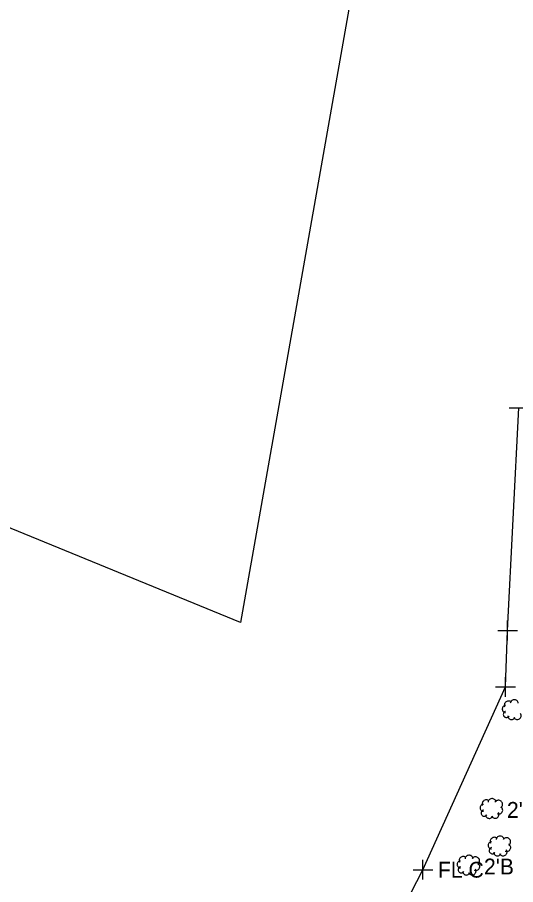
# Model space of a CAD drawing. Extents: x 1363693 to 1365209, y 422201 to 424153.
# Drawn here: x 1364089.1 to 1364139.4, y 422898.3 to 422985.8 of the extents above; entities that cross this region are included whole.
import ezdxf

# ---------------------------------------------------------------- set-up
doc = ezdxf.new("R2010")
doc.units = 0
for name, color, linetype in [('RD_X_Fence', 7, 'Continuous'), ('SV_X_Shot_Marker', 7, 'Continuous'), ('UT_X_Sanitary_Line', 7, 'Continuous'), ('VG_X_Cells', 7, 'Continuous'), ('VG_X_Text', 7, 'Continuous')]:
    doc.layers.add(name, color=color, linetype=linetype)

msp = doc.modelspace()

# ---------------------------------------------------------------- linework, layer by layer
at = {"layer": 'RD_X_Fence'}
for p, q in [((1364138.617, 422923.937), (1364139.767, 422946.397)), ((1364138.409, 422918.246), (1364138.617, 422923.937)), ((1364130.072, 422899.807), (1364138.409, 422918.246)), ((1364118.947, 422878.272), (1364130.072, 422899.807))]:
    msp.add_line(p, q, dxfattribs=at)
at = {"layer": 'SV_X_Shot_Marker'}
for p, q in [((1364138.767, 422946.397), (1364140.767, 422946.397)), ((1364138.617, 422922.937), (1364138.617, 422924.937)), ((1364137.617, 422923.937), (1364139.617, 422923.937)), ((1364138.409, 422917.246), (1364138.409, 422919.246)), ((1364137.409, 422918.246), (1364139.409, 422918.246)), ((1364130.072, 422898.807), (1364130.072, 422900.807)), ((1364129.072, 422899.807), (1364131.072, 422899.807))]:
    msp.add_line(p, q, dxfattribs=at)
at = {"layer": 'UT_X_Sanitary_Line'}
msp.add_lwpolyline([(1364693.403, 423102.755), (1364519.502, 423118.915), (1364254.219, 423147.686), (1364120.797, 423178.489), (1364080.299, 423181.531), (1364078.775, 423157.716), (1364068.834, 423074.38), (1364132.412, 423042.257), (1364111.643, 422924.766), (1364032.031, 422957.358)], dxfattribs=at)
at = {"layer": 'VG_X_Cells'}
for points in [[(1364139.698, 422916.6), (1364139.679, 422916.675), (1364139.647, 422916.746), (1364139.602, 422916.81), (1364139.545, 422916.864), (1364139.48, 422916.906), (1364139.407, 422916.935), (1364139.331, 422916.95), (1364139.252, 422916.95), (1364139.176, 422916.935), (1364139.103, 422916.906), (1364139.038, 422916.864), (1364138.981, 422916.81), (1364138.936, 422916.746), (1364138.903, 422916.675), (1364138.885, 422916.6)], [(1364138.421, 422916.367), (1364138.357, 422916.361), (1364138.295, 422916.344), (1364138.237, 422916.315), (1364138.186, 422916.276), (1364138.143, 422916.229), (1364138.109, 422916.174), (1364138.086, 422916.114), (1364138.074, 422916.051), (1364138.074, 422915.987), (1364138.086, 422915.924), (1364138.109, 422915.864), (1364138.143, 422915.809), (1364138.186, 422915.762), (1364138.237, 422915.723), (1364138.295, 422915.694), (1364138.357, 422915.677), (1364138.421, 422915.671)], [(1364139.001, 422916.716), (1364138.936, 422916.765), (1364138.863, 422916.8), (1364138.784, 422916.822), (1364138.702, 422916.828), (1364138.621, 422916.818), (1364138.543, 422916.794), (1364138.472, 422916.755), (1364138.408, 422916.704), (1364138.356, 422916.641), (1364138.316, 422916.57), (1364138.29, 422916.493), (1364138.28, 422916.412), (1364138.285, 422916.33), (1364138.305, 422916.251)], [(1364138.421, 422915.787), (1364138.363, 422915.766), (1364138.31, 422915.734), (1364138.265, 422915.692), (1364138.229, 422915.642), (1364138.203, 422915.587), (1364138.188, 422915.527), (1364138.186, 422915.466), (1364138.195, 422915.405), (1364138.216, 422915.347), (1364138.248, 422915.295), (1364138.29, 422915.249), (1364138.339, 422915.213), (1364138.395, 422915.187), (1364138.455, 422915.172), (1364138.516, 422915.169), (1364138.577, 422915.179), (1364138.635, 422915.2), (1364138.687, 422915.231), (1364138.733, 422915.273), (1364138.769, 422915.322)], [(1364138.653, 422915.322), (1364138.657, 422915.254), (1364138.674, 422915.188), (1364138.703, 422915.126), (1364138.743, 422915.07), (1364138.794, 422915.024), (1364138.852, 422914.988), (1364138.916, 422914.964), (1364138.984, 422914.953), (1364139.053, 422914.955), (1364139.119, 422914.97), (1364139.182, 422914.997), (1364139.238, 422915.036), (1364139.286, 422915.085), (1364139.324, 422915.143), (1364139.35, 422915.206)], [(1364139.233, 422915.206), (1364139.268, 422915.139), (1364139.316, 422915.079), (1364139.373, 422915.03), (1364139.44, 422914.993), (1364139.512, 422914.97), (1364139.587, 422914.961), (1364139.663, 422914.966), (1364139.736, 422914.987), (1364139.804, 422915.02), (1364139.864, 422915.067), (1364139.914, 422915.124), (1364139.952, 422915.19), (1364139.977, 422915.262), (1364139.987, 422915.337), (1364139.982, 422915.413), (1364139.963, 422915.486), (1364139.93, 422915.555)], [(1364136.18, 422906.4), (1364136.116, 422906.394), (1364136.054, 422906.377), (1364135.996, 422906.348), (1364135.945, 422906.309), (1364135.902, 422906.262), (1364135.868, 422906.207), (1364135.845, 422906.147), (1364135.833, 422906.084), (1364135.833, 422906.02), (1364135.845, 422905.957), (1364135.868, 422905.897), (1364135.902, 422905.842), (1364135.945, 422905.795), (1364135.996, 422905.756), (1364136.054, 422905.727), (1364136.116, 422905.71), (1364136.18, 422905.704)], [(1364136.76, 422906.749), (1364136.695, 422906.798), (1364136.622, 422906.833), (1364136.543, 422906.855), (1364136.461, 422906.861), (1364136.38, 422906.851), (1364136.302, 422906.827), (1364136.231, 422906.788), (1364136.167, 422906.737), (1364136.115, 422906.674), (1364136.075, 422906.603), (1364136.049, 422906.526), (1364136.039, 422906.445), (1364136.044, 422906.363), (1364136.064, 422906.284)], [(1364137.457, 422906.633), (1364137.438, 422906.708), (1364137.406, 422906.779), (1364137.361, 422906.843), (1364137.304, 422906.897), (1364137.239, 422906.939), (1364137.166, 422906.968), (1364137.09, 422906.983), (1364137.011, 422906.983), (1364136.935, 422906.968), (1364136.862, 422906.939), (1364136.797, 422906.897), (1364136.74, 422906.843), (1364136.695, 422906.779), (1364136.662, 422906.708), (1364136.644, 422906.633)], [(1364137.921, 422906.052), (1364137.982, 422906.101), (1364138.032, 422906.16), (1364138.071, 422906.228), (1364138.096, 422906.302), (1364138.107, 422906.378), (1364138.104, 422906.456), (1364138.086, 422906.532), (1364138.055, 422906.603), (1364138.011, 422906.668), (1364137.956, 422906.723), (1364137.892, 422906.766), (1364137.821, 422906.798), (1364137.745, 422906.815), (1364137.667, 422906.818), (1364137.59, 422906.807), (1364137.517, 422906.782), (1364137.449, 422906.743), (1364137.39, 422906.693), (1364137.341, 422906.633)], [(1364136.18, 422905.82), (1364136.122, 422905.799), (1364136.069, 422905.767), (1364136.024, 422905.725), (1364135.988, 422905.675), (1364135.962, 422905.62), (1364135.947, 422905.56), (1364135.945, 422905.499), (1364135.954, 422905.438), (1364135.975, 422905.38), (1364136.007, 422905.328), (1364136.049, 422905.282), (1364136.098, 422905.246), (1364136.154, 422905.22), (1364136.214, 422905.205), (1364136.275, 422905.202), (1364136.336, 422905.212), (1364136.394, 422905.233), (1364136.446, 422905.264), (1364136.492, 422905.306), (1364136.528, 422905.355)], [(1364136.992, 422905.239), (1364137.027, 422905.172), (1364137.075, 422905.112), (1364137.132, 422905.063), (1364137.199, 422905.026), (1364137.271, 422905.003), (1364137.346, 422904.994), (1364137.422, 422904.999), (1364137.495, 422905.02), (1364137.563, 422905.053), (1364137.623, 422905.1), (1364137.673, 422905.157), (1364137.711, 422905.223), (1364137.736, 422905.295), (1364137.746, 422905.37), (1364137.741, 422905.446), (1364137.722, 422905.519), (1364137.689, 422905.588)], [(1364137.573, 422905.471), (1364137.643, 422905.448), (1364137.717, 422905.438), (1364137.791, 422905.443), (1364137.863, 422905.461), (1364137.93, 422905.493), (1364137.989, 422905.537), (1364138.04, 422905.591), (1364138.079, 422905.654), (1364138.106, 422905.723), (1364138.119, 422905.796), (1364138.118, 422905.87), (1364138.103, 422905.943), (1364138.075, 422906.011), (1364138.034, 422906.073), (1364137.982, 422906.126), (1364137.921, 422906.168)], [(1364136.412, 422905.355), (1364136.416, 422905.287), (1364136.433, 422905.221), (1364136.462, 422905.159), (1364136.502, 422905.103), (1364136.553, 422905.057), (1364136.611, 422905.021), (1364136.675, 422904.997), (1364136.743, 422904.986), (1364136.812, 422904.988), (1364136.878, 422905.003), (1364136.941, 422905.03), (1364136.997, 422905.069), (1364137.045, 422905.118), (1364137.083, 422905.176), (1364137.109, 422905.239)], [(1364137.574, 422902.963), (1364137.509, 422903.012), (1364137.436, 422903.047), (1364137.357, 422903.069), (1364137.275, 422903.075), (1364137.194, 422903.065), (1364137.116, 422903.041), (1364137.045, 422903.002), (1364136.981, 422902.951), (1364136.929, 422902.888), (1364136.889, 422902.817), (1364136.863, 422902.74), (1364136.853, 422902.659), (1364136.858, 422902.577), (1364136.878, 422902.498)], [(1364138.271, 422902.847), (1364138.252, 422902.922), (1364138.22, 422902.993), (1364138.175, 422903.057), (1364138.118, 422903.111), (1364138.053, 422903.153), (1364137.98, 422903.182), (1364137.904, 422903.197), (1364137.825, 422903.197), (1364137.749, 422903.182), (1364137.676, 422903.153), (1364137.611, 422903.111), (1364137.554, 422903.057), (1364137.509, 422902.993), (1364137.476, 422902.922), (1364137.458, 422902.847)], [(1364138.735, 422902.266), (1364138.796, 422902.315), (1364138.846, 422902.374), (1364138.885, 422902.442), (1364138.91, 422902.516), (1364138.921, 422902.592), (1364138.918, 422902.67), (1364138.9, 422902.746), (1364138.869, 422902.817), (1364138.825, 422902.882), (1364138.77, 422902.937), (1364138.706, 422902.98), (1364138.635, 422903.012), (1364138.559, 422903.029), (1364138.481, 422903.032), (1364138.404, 422903.021), (1364138.331, 422902.996), (1364138.263, 422902.957), (1364138.204, 422902.907), (1364138.155, 422902.847)], [(1364136.994, 422902.614), (1364136.93, 422902.608), (1364136.868, 422902.591), (1364136.81, 422902.562), (1364136.759, 422902.523), (1364136.716, 422902.476), (1364136.682, 422902.421), (1364136.659, 422902.361), (1364136.647, 422902.298), (1364136.647, 422902.234), (1364136.659, 422902.171), (1364136.682, 422902.111), (1364136.716, 422902.056), (1364136.759, 422902.009), (1364136.81, 422901.97), (1364136.868, 422901.941), (1364136.93, 422901.924), (1364136.994, 422901.918)], [(1364136.994, 422902.034), (1364136.936, 422902.013), (1364136.883, 422901.981), (1364136.838, 422901.939), (1364136.802, 422901.889), (1364136.776, 422901.834), (1364136.761, 422901.774), (1364136.759, 422901.713), (1364136.768, 422901.652), (1364136.789, 422901.594), (1364136.821, 422901.542), (1364136.863, 422901.496), (1364136.912, 422901.46), (1364136.968, 422901.434), (1364137.028, 422901.419), (1364137.089, 422901.416), (1364137.15, 422901.426), (1364137.208, 422901.447), (1364137.26, 422901.478), (1364137.306, 422901.52), (1364137.342, 422901.569)], [(1364138.387, 422901.685), (1364138.457, 422901.662), (1364138.531, 422901.652), (1364138.605, 422901.657), (1364138.677, 422901.675), (1364138.744, 422901.707), (1364138.803, 422901.751), (1364138.854, 422901.805), (1364138.893, 422901.868), (1364138.92, 422901.937), (1364138.933, 422902.01), (1364138.932, 422902.084), (1364138.917, 422902.157), (1364138.889, 422902.225), (1364138.848, 422902.287), (1364138.796, 422902.34), (1364138.735, 422902.382)], [(1364134.442, 422901.035), (1364134.377, 422901.084), (1364134.304, 422901.119), (1364134.225, 422901.141), (1364134.143, 422901.147), (1364134.062, 422901.137), (1364133.984, 422901.113), (1364133.913, 422901.074), (1364133.849, 422901.023), (1364133.797, 422900.96), (1364133.757, 422900.889), (1364133.731, 422900.812), (1364133.721, 422900.731), (1364133.726, 422900.649), (1364133.746, 422900.57)], [(1364135.139, 422900.919), (1364135.12, 422900.994), (1364135.088, 422901.065), (1364135.043, 422901.129), (1364134.986, 422901.183), (1364134.921, 422901.225), (1364134.848, 422901.254), (1364134.772, 422901.269), (1364134.693, 422901.269), (1364134.617, 422901.254), (1364134.544, 422901.225), (1364134.479, 422901.183), (1364134.422, 422901.129), (1364134.377, 422901.065), (1364134.344, 422900.994), (1364134.326, 422900.919)], [(1364137.226, 422901.569), (1364137.23, 422901.501), (1364137.247, 422901.435), (1364137.276, 422901.373), (1364137.316, 422901.317), (1364137.367, 422901.271), (1364137.425, 422901.235), (1364137.489, 422901.211), (1364137.557, 422901.2), (1364137.626, 422901.202), (1364137.692, 422901.217), (1364137.755, 422901.244), (1364137.811, 422901.283), (1364137.859, 422901.332), (1364137.897, 422901.39), (1364137.923, 422901.453)], [(1364137.806, 422901.453), (1364137.841, 422901.386), (1364137.889, 422901.326), (1364137.946, 422901.277), (1364138.013, 422901.24), (1364138.085, 422901.217), (1364138.16, 422901.208), (1364138.236, 422901.213), (1364138.309, 422901.234), (1364138.377, 422901.267), (1364138.437, 422901.314), (1364138.487, 422901.371), (1364138.525, 422901.437), (1364138.55, 422901.509), (1364138.56, 422901.584), (1364138.555, 422901.66), (1364138.536, 422901.733), (1364138.503, 422901.802)], [(1364133.862, 422900.686), (1364133.798, 422900.68), (1364133.736, 422900.663), (1364133.678, 422900.634), (1364133.627, 422900.595), (1364133.584, 422900.548), (1364133.55, 422900.493), (1364133.527, 422900.433), (1364133.515, 422900.37), (1364133.515, 422900.306), (1364133.527, 422900.243), (1364133.55, 422900.183), (1364133.584, 422900.128), (1364133.627, 422900.081), (1364133.678, 422900.042), (1364133.736, 422900.013), (1364133.798, 422899.996), (1364133.862, 422899.99)], [(1364135.603, 422900.338), (1364135.664, 422900.387), (1364135.714, 422900.446), (1364135.753, 422900.514), (1364135.778, 422900.588), (1364135.789, 422900.664), (1364135.786, 422900.742), (1364135.768, 422900.818), (1364135.737, 422900.889), (1364135.693, 422900.954), (1364135.638, 422901.009), (1364135.574, 422901.052), (1364135.503, 422901.084), (1364135.427, 422901.101), (1364135.349, 422901.104), (1364135.272, 422901.093), (1364135.199, 422901.068), (1364135.131, 422901.029), (1364135.072, 422900.979), (1364135.023, 422900.919)], [(1364135.255, 422899.757), (1364135.325, 422899.734), (1364135.399, 422899.724), (1364135.473, 422899.729), (1364135.545, 422899.747), (1364135.612, 422899.779), (1364135.671, 422899.823), (1364135.722, 422899.877), (1364135.761, 422899.94), (1364135.788, 422900.009), (1364135.801, 422900.082), (1364135.8, 422900.156), (1364135.785, 422900.229), (1364135.757, 422900.297), (1364135.716, 422900.359), (1364135.664, 422900.412), (1364135.603, 422900.454)], [(1364133.862, 422900.106), (1364133.804, 422900.085), (1364133.751, 422900.053), (1364133.706, 422900.011), (1364133.67, 422899.961), (1364133.644, 422899.906), (1364133.629, 422899.846), (1364133.627, 422899.785), (1364133.636, 422899.724), (1364133.657, 422899.666), (1364133.689, 422899.614), (1364133.731, 422899.568), (1364133.78, 422899.532), (1364133.836, 422899.506), (1364133.896, 422899.491), (1364133.957, 422899.488), (1364134.018, 422899.498), (1364134.076, 422899.519), (1364134.128, 422899.55), (1364134.174, 422899.592), (1364134.21, 422899.641)], [(1364134.094, 422899.641), (1364134.098, 422899.573), (1364134.115, 422899.507), (1364134.144, 422899.445), (1364134.184, 422899.389), (1364134.235, 422899.343), (1364134.293, 422899.307), (1364134.357, 422899.283), (1364134.425, 422899.272), (1364134.494, 422899.274), (1364134.56, 422899.289), (1364134.623, 422899.316), (1364134.679, 422899.355), (1364134.727, 422899.404), (1364134.765, 422899.462), (1364134.791, 422899.525)], [(1364134.674, 422899.525), (1364134.709, 422899.458), (1364134.757, 422899.398), (1364134.814, 422899.349), (1364134.881, 422899.312), (1364134.953, 422899.289), (1364135.028, 422899.28), (1364135.104, 422899.285), (1364135.177, 422899.306), (1364135.245, 422899.339), (1364135.305, 422899.386), (1364135.355, 422899.443), (1364135.393, 422899.509), (1364135.418, 422899.581), (1364135.428, 422899.656), (1364135.423, 422899.732), (1364135.404, 422899.805), (1364135.371, 422899.874)]]:
    msp.add_lwpolyline(points, dxfattribs=at)

# ---------------------------------------------------------------- texts
at = {"layer": 'SV_X_Shot_Marker'}
msp.add_text('FL C', height=1.6, dxfattribs=at).set_placement((1364131.572, 422899.007))
at = {"layer": 'VG_X_Text'}
for p in [(1364138.55, 422905.039), (1364136.232, 422899.325)]:
    msp.add_text("2'B", height=1.6, dxfattribs=at).set_placement(p)

doc.saveas('drawing.dxf')
